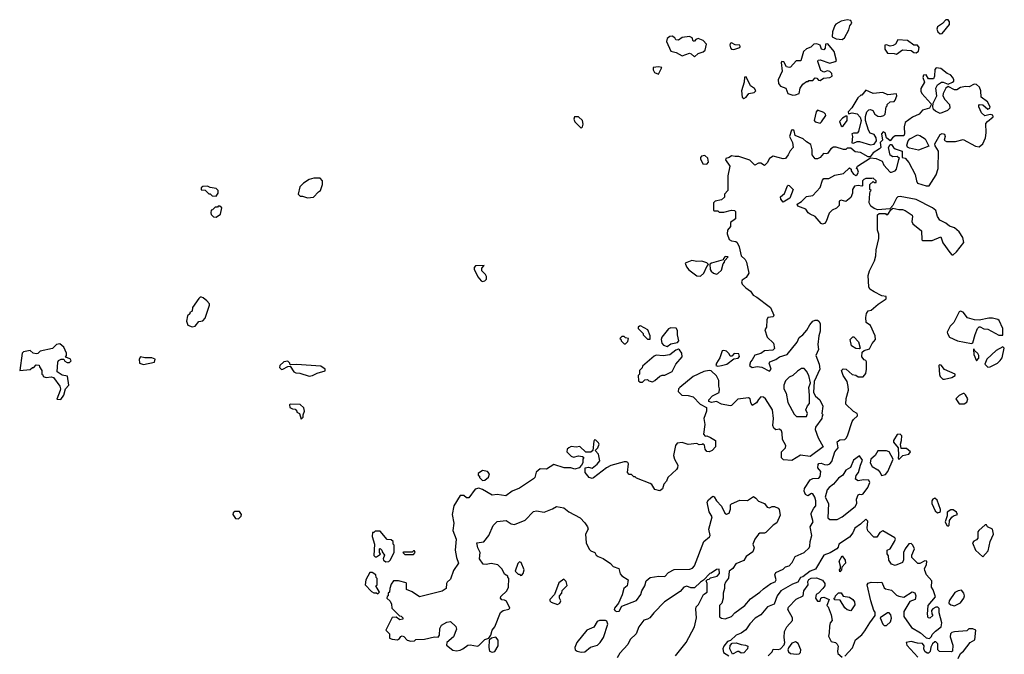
# Model space of a CAD drawing. Extents: x 2219101 to 2444320, y 201258 to 358766.
# Tile 326 of 349: x 2391490 to 2399480, y 307639 to 312793. Entities that reach past the tile are written whole.
import ezdxf

# ---------------------------------------------------------------- set-up
doc = ezdxf.new("R2010")
doc.units = 0

msp = doc.modelspace()

# ---------------------------------------------------------------- linework, layer by layer
at = {"layer": '0CON10XD'}
for points in [[(2398165, 312633.3), (2398183.6, 312646.4), (2398219.6, 312710.5), (2398227.5, 312742.5), (2398242.5, 312765), (2398235, 312787.5), (2398205, 312792.5), (2398155, 312780), (2398113.4, 312756.6), (2398105.8, 312745), (2398086.7, 312695), (2398082.5, 312655), (2398115, 312637.5), (2398165, 312633.3)], [(2398958.3, 312678.3), (2398975, 312680), (2399034, 312755), (2399036.2, 312775), (2399025, 312793.3), (2399005, 312791.2), (2398978.2, 312761.8), (2398936.7, 312735), (2398933.8, 312715), (2398940, 312695), (2398958.3, 312678.3)], [(2396965, 312491.2), (2396995, 312519.2), (2397037.6, 312532.4), (2397053.8, 312545), (2397062.5, 312595), (2397037.5, 312625), (2396995, 312640), (2396977, 312633), (2396965, 312620), (2396955, 312620), (2396946.4, 312646.4), (2396925, 312656.7), (2396865, 312647.5), (2396835, 312627.5), (2396815, 312630), (2396807.5, 312645), (2396785, 312660), (2396765, 312656.7), (2396745, 312641.2), (2396737.5, 312615), (2396775, 312537.5), (2396815.9, 312525.9), (2396865, 312500), (2396925, 312520.4), (2396940, 312515), (2396965, 312491.2)], [(2397285, 312552.2), (2397333, 312567), (2397337.5, 312575), (2397332.5, 312585), (2397295, 312588.6), (2397265, 312604), (2397255, 312600), (2397251.4, 312585), (2397257.5, 312565), (2397265, 312554.3), (2397285, 312552.2)], [(2397765, 312181.2), (2397785, 312183.3), (2397816.4, 312193.6), (2397823, 312237), (2397845, 312270), (2397875, 312290), (2397888.3, 312291.7), (2397895, 312300), (2397925, 312300), (2397945, 312320), (2397958.3, 312318.3), (2397971.7, 312301.7), (2397985, 312300), (2398013, 312317), (2398065, 312323.3), (2398082.5, 312335), (2398080, 312355), (2398065, 312373.3), (2398045, 312376.7), (2398015, 312367.5), (2397991.7, 312381.7), (2397967.5, 312455), (2397970, 312465), (2397985, 312468), (2398065, 312440), (2398107, 312453), (2398117, 312463), (2398100, 312535), (2398047, 312597), (2398030, 312595), (2398027, 312563), (2398015, 312547.5), (2397997.5, 312555), (2397987, 312587), (2397957.7, 312597.7), (2397935, 312593.8), (2397910.4, 312569.5), (2397875, 312555.8), (2397851.2, 312535), (2397830, 312460), (2397790.3, 312459.7), (2397745, 312407.5), (2397735, 312404), (2397711.2, 312411.2), (2397690.7, 312450.7), (2397675, 312452.5), (2397670, 312445), (2397676.1, 312373.9), (2397644.3, 312305.7), (2397648, 312275), (2397663.4, 312253.4), (2397706.2, 312236.2), (2397722.7, 312192.7), (2397765, 312181.2)], [(2398605, 312513.3), (2398655, 312547.5), (2398725, 312542.5), (2398746.4, 312526.4), (2398765, 312523.8), (2398785, 312537.5), (2398788, 312568), (2398776.7, 312586.7), (2398745, 312587.5), (2398695, 312623.3), (2398615, 312630), (2398597.5, 312595), (2398577.7, 312582.3), (2398555, 312577.5), (2398525, 312590), (2398510, 312585), (2398510, 312555), (2398531.7, 312521.7), (2398585, 312520), (2398605, 312513.3)], [(2396675, 312350), (2396700, 312405), (2396675, 312411.2), (2396630, 312405), (2396630, 312385), (2396642.5, 312365), (2396675, 312350)], [(2395065, 307674.3), (2395087.3, 307682.7), (2395125.8, 307714.2), (2395145, 307717.5), (2395205, 307706.7), (2395215, 307710), (2395265, 307760), (2395298.3, 307771.7), (2395312.5, 307795), (2395323.9, 307836.1), (2395346.2, 307863.8), (2395391.7, 307978.3), (2395414.1, 307995.9), (2395460, 308005), (2395466.7, 308015), (2395440, 308070), (2395425, 308080), (2395403, 308083), (2395392.5, 308095), (2395395, 308110), (2395443.3, 308155), (2395456.4, 308183.6), (2395460, 308255), (2395450, 308265), (2395450, 308275), (2395425, 308290), (2395405, 308330), (2395370, 308365), (2395315, 308376.7), (2395275, 308367.5), (2395250.7, 308370.7), (2395220, 308415), (2395227.5, 308465), (2395207.5, 308505), (2395200, 308545), (2395255.9, 308554.1), (2395297, 308603), (2395332.5, 308685), (2395365, 308717.5), (2395436.4, 308726.4), (2395479.3, 308699.3), (2395506.4, 308693.6), (2395590.7, 308729.3), (2395659.7, 308800.3), (2395685, 308804.2), (2395745, 308792.5), (2395815, 308820), (2395845, 308838.8), (2395905, 308830), (2395945, 308797.5), (2396037.7, 308747.7), (2396077.3, 308707.3), (2396098.8, 308675), (2396103.3, 308655), (2396082.5, 308615), (2396086, 308545), (2396112.2, 308492.2), (2396125, 308480), (2396157.1, 308467.1), (2396168.8, 308445), (2396183, 308433), (2396225, 308418), (2396285, 308376.7), (2396305, 308353.3), (2396352.5, 308335), (2396364, 308294), (2396376.1, 308276.1), (2396427.5, 308245), (2396420, 308195), (2396392.5, 308175), (2396378, 308122), (2396350, 308055), (2396316.7, 308015), (2396313.3, 308003.3), (2396321.2, 307991.2), (2396335, 307986.7), (2396355, 307990), (2396375, 308030), (2396495, 308076.2), (2396531.2, 308125), (2396538.8, 308155), (2396563.8, 308195), (2396572.5, 308235), (2396605, 308264), (2396676.4, 308273.6), (2396725, 308272), (2396755, 308303.3), (2396801.2, 308328.8), (2396928.3, 308331.7), (2396950.7, 308339.3), (2396965, 308357.5), (2397042.5, 308555), (2397087.7, 308592.3), (2397093.8, 308605), (2397083.2, 308656.8), (2397110, 308755), (2397085, 308797.5), (2397070, 308875), (2397080, 308895), (2397115, 308922.5), (2397125, 308917.5), (2397143.3, 308885), (2397185, 308842.5), (2397213.3, 308785), (2397225, 308777.5), (2397246.7, 308785), (2397257, 308817), (2397257, 308853), (2397265, 308862.5), (2397335, 308890), (2397395, 308889.2), (2397445, 308920), (2397465, 308908.8), (2397485, 308882), (2397533, 308863), (2397555, 308833.3), (2397575, 308830), (2397595, 308840), (2397615, 308838.8), (2397645, 308826), (2397654, 308815), (2397660.9, 308769.1), (2397633, 308707), (2397605, 308688.8), (2397545, 308628.8), (2397535, 308623.8), (2397495.8, 308624.2), (2397485, 308614), (2397456, 308575), (2397440, 308535), (2397448.8, 308505), (2397438.3, 308471.7), (2397385, 308433.3), (2397365, 308401.2), (2397302.5, 308375), (2397277.5, 308335), (2397246.2, 308313.8), (2397242.3, 308257.7), (2397216.7, 308225), (2397210, 308205), (2397210, 308175), (2397197.5, 308135), (2397198.8, 308095), (2397187.5, 308055), (2397170, 308035), (2397170, 307945), (2397185, 307933.3), (2397215, 307927.5), (2397265, 307945.8), (2397293.1, 307976.9), (2397373.1, 308035), (2397419.6, 308090.5), (2397495.7, 308144.3), (2397525, 308172.1), (2397586.7, 308213.3), (2397621.8, 308228.2), (2397629.6, 308245), (2397616.9, 308285), (2397625.6, 308304.4), (2397685, 308331.4), (2397705, 308348.9), (2397735, 308357.3), (2397757.8, 308385), (2397782, 308435), (2397855.7, 308465), (2397896.1, 308503.9), (2397903, 308517), (2397904.2, 308555.8), (2397917.5, 308605), (2397903.3, 308675), (2397928.8, 308715), (2397913.8, 308773.8), (2397913, 308787), (2397933, 308827), (2397950, 308845), (2397950, 308885), (2397942, 308915), (2397925, 308943.8), (2397915, 308945.6), (2397885, 308927.5), (2397866.9, 308936.9), (2397855.7, 308965), (2397859.2, 308985), (2397904.2, 309055.8), (2397925, 309066), (2397975, 309071.2), (2397985, 309082.5), (2397990, 309125), (2397967.5, 309155), (2397968.3, 309181.7), (2397975, 309190), (2397995, 309192.5), (2398020, 309180), (2398045, 309178.8), (2398065, 309186.7), (2398081.2, 309205), (2398105.7, 309285), (2398130.6, 309315), (2398124.3, 309365.7), (2398145, 309380.8), (2398185, 309383.8), (2398195.7, 309394.3), (2398208, 309415), (2398245, 309530), (2398255, 309547.5), (2398287.5, 309575), (2398290, 309585), (2398286.4, 309596.4), (2398255, 309610), (2398195, 309670), (2398197, 309717), (2398216.2, 309783.8), (2398214, 309815), (2398206, 309856), (2398173.3, 309905), (2398160, 309945), (2398172.9, 309957.1), (2398195.6, 309955.6), (2398245, 309912.5), (2398276.4, 309906.4), (2398295, 309892.5), (2398335, 309892.5), (2398355, 309920), (2398362.9, 309955), (2398361.2, 310015), (2398356.7, 310025), (2398341.9, 310031.9), (2398324.3, 310055), (2398327.5, 310092.5), (2398343, 310107), (2398385, 310120), (2398406.4, 310163.6), (2398433.8, 310195), (2398431.2, 310225), (2398395, 310310), (2398360, 310335), (2398357.5, 310375), (2398363, 310407), (2398375, 310430), (2398400, 310435), (2398455.9, 310484.1), (2398522.5, 310525), (2398520, 310545), (2398485, 310551.2), (2398423, 310583), (2398390, 310605), (2398380, 310625), (2398374.1, 310715.9), (2398386.7, 310755), (2398426.7, 310835), (2398436.7, 310875), (2398440, 310925), (2398462.5, 311015), (2398461.7, 311051.7), (2398450, 311085), (2398451.7, 311208.3), (2398465, 311220), (2398515, 311220), (2398521.7, 311211.7), (2398535, 311210), (2398560, 311250), (2398575, 311262.5), (2398625, 311250.5), (2398655, 311251.4), (2398675, 311243.1), (2398732, 311205), (2398736.2, 311195), (2398730, 311155), (2398737.5, 311135), (2398808.3, 311078.3), (2398810, 311005), (2398815, 311000), (2398895, 311000), (2398965, 311030), (2398981.7, 310981.7), (2399038.3, 310901.7), (2399055, 310882.5), (2399065, 310882.5), (2399093, 310907), (2399152.5, 310985), (2399143.3, 311025), (2399115, 311070), (2399075, 311103.3), (2399035, 311116.2), (2399005, 311140), (2398955.8, 311165.8), (2398936.7, 311195), (2398925, 311242.5), (2398897.5, 311265), (2398765, 311333.3), (2398635, 311357.5), (2398616.4, 311353.6), (2398605, 311343.3), (2398576, 311284), (2398551.7, 311258.3), (2398455, 311250), (2398425, 311260), (2398397.9, 311277.9), (2398382, 311305), (2398387.5, 311382.5), (2398391.7, 311398.3), (2398400, 311405), (2398390, 311415), (2398390, 311455), (2398415, 311480), (2398425, 311470), (2398440, 311470), (2398440, 311485), (2398415, 311507.5), (2398405, 311502.5), (2398355, 311502.5), (2398340, 311495), (2398330, 311485), (2398330, 311445), (2398325, 311440), (2398295, 311447.5), (2398265, 311440), (2398247.5, 311415), (2398247.5, 311385), (2398235, 311350), (2398195, 311317.5), (2398155, 311326.7), (2398140.7, 311319.3), (2398140, 311285), (2398118.3, 311261.7), (2398084.2, 311245.8), (2398058.3, 311221.7), (2398034, 311155), (2398021.2, 311138.8), (2398005, 311134), (2397995, 311138.8), (2397945.8, 311195.8), (2397904, 311214), (2397887.5, 311225), (2397870, 311255), (2397805, 311280), (2397800, 311295), (2397835, 311317.5), (2397875, 311357.5), (2397927.5, 311365), (2397985, 311430), (2398005, 311490), (2398015, 311502.5), (2398055, 311502.5), (2398105, 311530), (2398175, 311543.3), (2398225, 311590), (2398238.3, 311578.3), (2398237.5, 311565), (2398255, 311537.5), (2398275, 311526.7), (2398286.7, 311535), (2398296.1, 311553.9), (2398288.3, 311578.3), (2398280, 311585), (2398287.5, 311605), (2398395, 311672.5), (2398440, 311665), (2398490, 311645), (2398501.2, 311611.2), (2398555, 311556.2), (2398565, 311553.8), (2398593.3, 311565), (2398605, 311580), (2398623, 311657), (2398630, 311665), (2398611.7, 311681.7), (2398575, 311680), (2398554, 311694), (2398541.2, 311755), (2398555, 311780), (2398565, 311780), (2398580, 311755), (2398595, 311743.8), (2398650, 311725), (2398650, 311675), (2398675, 311667.5), (2398704.2, 311634.2), (2398757.5, 311535), (2398766.2, 311485), (2398776.4, 311466.4), (2398845, 311443.3), (2398870, 311445), (2398927, 311533), (2398942.5, 311585), (2398946.7, 311725), (2398919.3, 311769.3), (2398916.7, 311785), (2398958.3, 311861.7), (2398975, 311868.8), (2398995, 311862.5), (2399001.2, 311845), (2398992.5, 311815), (2399010, 311805), (2399085, 311803.8), (2399145, 311820), (2399247.5, 311765), (2399275, 311760), (2399305, 311784), (2399327.5, 311835), (2399333.5, 311875), (2399330, 311950), (2399342.5, 311967.5), (2399390, 312005), (2399387.1, 312017.1), (2399365, 312023.8), (2399323, 312013), (2399295, 312037.5), (2399273.3, 312085), (2399273, 312097), (2399280, 312105), (2399305, 312102.5), (2399345, 312066.2), (2399363.3, 312075), (2399365.8, 312085), (2399343.8, 312125), (2399293.3, 312165), (2399289.4, 312215), (2399277.5, 312245), (2399255, 312265.8), (2399235, 312270), (2399195, 312247.5), (2399165, 312250), (2399125, 312242.5), (2399095, 312222.5), (2399075, 312222.5), (2399025, 312250), (2399005, 312237.5), (2398982.5, 312195), (2398981.2, 312175), (2398998, 312145), (2399034, 312105), (2399038, 312075), (2399020, 312055), (2398958.8, 312031.2), (2398920.3, 312050.3), (2398906.7, 312065), (2398900, 312085), (2398902.5, 312115), (2398932.5, 312175), (2398923, 312237), (2398937, 312263), (2398970, 312285), (2398985, 312286.7), (2399025, 312270), (2399060, 312285), (2399070, 312295), (2399070, 312305), (2399062.5, 312325), (2399042.5, 312345), (2399016, 312356), (2398965, 312395.8), (2398926.7, 312403.3), (2398915, 312390), (2398912.5, 312335), (2398905, 312312.5), (2398865, 312312.5), (2398846.4, 312346.4), (2398825, 312342.5), (2398820, 312325), (2398833.3, 312285), (2398802, 312235), (2398802.3, 312212.3), (2398810, 312195), (2398883.9, 312113.9), (2398887, 312103), (2398874, 312076), (2398815, 312057.5), (2398790, 312025), (2398735, 312001.2), (2398675, 311957.5), (2398667.1, 311922.9), (2398671.4, 311865), (2398665, 311851.2), (2398595, 311851.2), (2398572.5, 311835), (2398555, 311810), (2398523.6, 311833.6), (2398512.5, 311875), (2398498.3, 311881.7), (2398482.5, 311865), (2398492.5, 311815), (2398472.5, 311795), (2398477.5, 311755), (2398467.5, 311745), (2398415, 311711.2), (2398391.7, 311678.3), (2398375, 311680), (2398314.3, 311715.7)], [(2397365, 312152.5), (2397385.8, 312164.2), (2397406.2, 312193.8), (2397448.8, 312201.2), (2397463.8, 312215), (2397452, 312235), (2397420, 312255), (2397385, 312330), (2397373, 312327), (2397368.8, 312285), (2397347.5, 312215), (2397353.3, 312165), (2397365, 312152.5)], [(2398395, 311776.7), (2398425, 311783.3), (2398441.7, 311808.3), (2398440, 311835), (2398425, 311860), (2398391.7, 311871.7), (2398377.5, 311895), (2398354, 311975), (2398354.2, 312005.8), (2398364, 312045), (2398379.6, 312060.5), (2398395, 312063.8), (2398412.5, 312055), (2398430, 312025), (2398455, 312008.8), (2398475, 312006.7), (2398502.5, 312015), (2398512.5, 312025), (2398520, 312085), (2398530, 312095), (2398530, 312105), (2398553, 312127), (2398585, 312130), (2398595, 312140), (2398607.5, 312175), (2398605, 312190), (2398535, 312182.5), (2398495, 312202.5), (2398415, 312192.5), (2398355, 312220), (2398325, 312180), (2398315, 312180), (2398291.7, 312158.3), (2398243, 312077), (2398212.5, 312045), (2398215, 312030), (2398245, 312037.5), (2398285, 312028), (2398311.1, 312001.1), (2398317.5, 311975), (2398296.1, 311883.9), (2398285, 311872.5), (2398255, 311872.5), (2398243.3, 311865), (2398247.5, 311845), (2398243.8, 311793.8), (2398255, 311790), (2398285, 311803.3), (2398305, 311803.8), (2398395, 311776.7)], [(2397985, 311953.3), (2397997.1, 311962.9), (2398031.2, 312015), (2398030, 312025), (2398015, 312040), (2397965, 312057.5), (2397953.8, 312045), (2397937.5, 311975), (2397945, 311963.3), (2397985, 311953.3)], [(2398165, 311926.7), (2398175, 311933.3), (2398205.7, 311974.3), (2398205, 312010), (2398195, 312010), (2398167, 311993), (2398143.3, 311966.7), (2398155, 311930), (2398165, 311926.7)], [(2396045, 311912.5), (2396057, 311923), (2396062.5, 311945), (2396057.5, 311975), (2396025, 312003.3), (2395992.5, 312005), (2395986.7, 311985), (2395993.8, 311965), (2396045, 311912.5)], [(2398314.3, 311715.7), (2398270, 311720), (2398235, 311750), (2398205, 311750), (2398195, 311740), (2398175, 311740), (2398115, 311758.6), (2398095, 311758.8), (2398072.5, 311745), (2398045, 311707.5), (2398035, 311703.3), (2398013, 311707), (2397985, 311673.3), (2397965, 311663.3), (2397945, 311663.3), (2397920, 311695), (2397921.1, 311735), (2397910.4, 311780.5), (2397875, 311800), (2397847.5, 311825), (2397782, 311852), (2397775, 311890), (2397765, 311900), (2397752.5, 311895), (2397737.5, 311845), (2397762.5, 311795), (2397767.5, 311755), (2397741.7, 311728.3), (2397726.7, 311695), (2397703.9, 311666.1), (2397685, 311663.8), (2397605, 311684.2), (2397573.3, 311665), (2397555, 311630), (2397535, 311610), (2397505, 311627.5), (2397485, 311627.5), (2397455, 311612.5), (2397415, 311652.5), (2397325, 311683.3), (2397295, 311681.2), (2397265, 311688.8), (2397246.1, 311673.9), (2397220, 311665), (2397217.5, 311655), (2397252.5, 311605), (2397236.7, 311525), (2397237.5, 311405), (2397210, 311375), (2397208.3, 311351.7), (2397185, 311330), (2397135, 311320), (2397120, 311305), (2397120, 311245), (2397125, 311240), (2397155, 311240), (2397165, 311230), (2397205, 311230), (2397265, 311247.5), (2397290, 311245), (2397300, 311235), (2397300, 311175), (2397257.5, 311145), (2397257, 311113), (2397233.3, 311085), (2397230, 311055), (2397247, 311007), (2397265, 310997.5), (2397301.7, 310991.7), (2397313, 310983), (2397329.3, 310949.3), (2397343.3, 310875), (2397377.5, 310845), (2397386.7, 310825), (2397407.5, 310735), (2397385, 310700), (2397351.7, 310678.3), (2397347.5, 310665), (2397353.3, 310645), (2397382.5, 310615), (2397419.3, 310589.3), (2397442.5, 310555), (2397470.7, 310540.7), (2397572.5, 310465), (2397582.5, 310455), (2397610, 310395), (2397605, 310380), (2397560, 310375), (2397552.5, 310355), (2397550, 310295), (2397537.5, 310275), (2397556.2, 310215), (2397607.5, 310167.5), (2397615, 310122.5), (2397601.7, 310108.3), (2397535, 310103.8), (2397505, 310082.5), (2397455, 310067.5), (2397435, 310030), (2397420, 310015), (2397412.5, 309985), (2397435, 309967.5), (2397475, 309977.5), (2397512.3, 309972.3), (2397575, 309940), (2397587.5, 309955), (2397572.5, 310005), (2397577.5, 310015), (2397625, 310034), (2397656.7, 310055), (2397717.5, 310075), (2397799.2, 310175), (2397816.6, 310213.4), (2397846.3, 310233.7), (2397878.5, 310271.5), (2397900.8, 310315), (2397925, 310345.8), (2397945, 310354), (2397965, 310353.3), (2397975.8, 310345.8), (2397986, 310325), (2397985.7, 310265), (2397974.3, 310225), (2397968, 310155), (2397972.9, 310115), (2397951.9, 310065), (2397978.1, 309995), (2397984, 309955), (2397937.5, 309855), (2397932.5, 309765), (2397947, 309737), (2397982.5, 309705), (2398006.7, 309655), (2398000, 309595), (2398010, 309585), (2398002.5, 309577.5), (2398000, 309555), (2397948.8, 309485), (2397944, 309465), (2397968.7, 309398.7), (2398010, 309325), (2397905, 309246.7), (2397825, 309257.1), (2397755, 309214), (2397688.3, 309218.3), (2397672.5, 309235), (2397673, 309283), (2397705, 309317.5), (2397706.2, 309335), (2397680, 309385), (2397677.5, 309435), (2397670.8, 309455), (2397655, 309466.9), (2397625, 309462.5), (2397610, 309475), (2397602, 309498), (2397606.2, 309555), (2397598, 309625), (2397543, 309713), (2397525, 309727.5), (2397505, 309730), (2397485, 309710), (2397469.3, 309680.7), (2397435, 309660), (2397422.5, 309685), (2397417.5, 309715), (2397405, 309722.5), (2397318.3, 309711.7), (2397265, 309660), (2397255, 309657.5), (2397185, 309671.2), (2397145, 309691.2), (2397105, 309683.3), (2397083.6, 309693.6), (2397082.5, 309705), (2397112.3, 309737.7), (2397166.7, 309765), (2397170, 309795), (2397163, 309817), (2397163, 309863), (2397145, 309900), (2397100.7, 309940.7), (2397085, 309943.8), (2397042.5, 309935), (2396954.6, 309895.4), (2396846.7, 309805), (2396836.7, 309795), (2396833.8, 309775), (2396863, 309743), (2396915, 309742.5), (2396955, 309730), (2397011.7, 309671.7), (2397062.5, 309645), (2397063.3, 309615), (2397041.2, 309555), (2397048.8, 309505), (2397038.3, 309428.3), (2397051.7, 309411.7), (2397065, 309412.5), (2397095, 309400), (2397136.1, 309376.1), (2397137.5, 309325), (2397110, 309295), (2397085, 309283.8), (2397065, 309287.5), (2397052.5, 309305), (2397047, 309337), (2397035, 309350), (2397027, 309343), (2397005, 309340), (2396985, 309352.5), (2396915, 309343.3), (2396865, 309360), (2396825, 309353.3), (2396811.2, 309335), (2396796.7, 309255), (2396804, 309225), (2396830, 309175), (2396827.5, 309155), (2396819.3, 309140.7), (2396750, 309075), (2396737.5, 309045), (2396718.3, 309021.7), (2396705.7, 308984.3), (2396685, 308966.7), (2396645, 308977.5), (2396619.3, 309019.3), (2396607, 309027), (2396495, 309070), (2396485, 309080), (2396475, 309080), (2396455, 309100), (2396435, 309100), (2396422.5, 309115), (2396430, 309185), (2396425, 309197.5), (2396415, 309202.5), (2396395, 309202.5), (2396286.4, 309173.6), (2396252.5, 309155), (2396147.7, 309072.3), (2396135, 309066.7), (2396112.5, 309075), (2396077.5, 309115), (2396080, 309155), (2396105, 309160), (2396135, 309152.5), (2396175, 309182.5), (2396198.3, 309211.7), (2396186.7, 309265), (2396160, 309295), (2396182.5, 309315), (2396193.3, 309345), (2396187.7, 309357.7), (2396165, 309377.5), (2396155, 309380), (2396148.3, 309371.7), (2396140, 309295), (2396125, 309280), (2396085, 309280), (2396035, 309327.5), (2396005, 309322.5), (2395965, 309327.5), (2395945, 309317.5), (2395932.5, 309305), (2395930, 309285), (2395965, 309247.5), (2395985, 309240), (2396025, 309252.5), (2396057, 309247), (2396068.3, 309238.3), (2396060, 309225), (2396060, 309195), (2396050, 309175), (2396030, 309155), (2395995, 309143.3), (2395963, 309153), (2395907, 309153), (2395825, 309181.2), (2395765, 309142.5), (2395713, 309147), (2395681.7, 309118.3), (2395670, 309075), (2395660, 309065), (2395545, 308987.5), (2395486.7, 308965), (2395435, 308926.7), (2395365, 308936.7), (2395325, 308931.2), (2395245, 308978.8), (2395215, 308987.5), (2395185, 308980), (2395135, 308910), (2395115, 308910), (2395095, 308930), (2395065, 308930), (2395013.3, 308845), (2394998.8, 308775), (2395012, 308705), (2395004, 308645), (2395031.2, 308575), (2395023.8, 308485), (2395033.3, 308425), (2395051.7, 308378.3), (2395010.4, 308319.5), (2394985, 308250), (2394960, 308225), (2394952.5, 308215), (2394950, 308175), (2394917, 308153), (2394735, 308107.5), (2394675, 308147.5), (2394630, 308165), (2394630, 308215), (2394625, 308220), (2394565, 308236.7), (2394523.6, 308236.4), (2394505, 308210), (2394492.5, 308175), (2394490, 308145), (2394480, 308135), (2394480, 308115), (2394471.7, 308108.3), (2394470, 308095), (2394495, 308070), (2394507, 308047), (2394510, 308015), (2394571.7, 307951.7), (2394585, 307950), (2394600, 307935), (2394600, 307925), (2394575, 307920), (2394545, 307940), (2394511.7, 307938.3), (2394462.5, 307835), (2394490, 307805), (2394491.7, 307771.7), (2394513, 307763), (2394555, 307757.5), (2394573, 307767), (2394582.5, 307785), (2394595, 307790), (2394607.5, 307785), (2394635, 307753.3), (2394665, 307747.5), (2394695, 307750), (2394705, 307760), (2394775, 307762.5), (2394855, 307782.5), (2394885, 307780), (2394896.4, 307793.6), (2394900.7, 307849.3), (2394912.5, 307875), (2394955, 307900), (2394985, 307906.7), (2395030, 307865), (2395033.8, 307845), (2395009.7, 307780.3), (2394957.5, 307735), (2394952.5, 307715), (2395005, 307673.3), (2395035, 307668.8), (2395065, 307674.3)], [(2398785, 311734), (2398710.4, 311750.5), (2398695, 311757.5), (2398688.8, 311775), (2398700.4, 311809.5), (2398713.3, 311825), (2398775, 311858.8), (2398795, 311854), (2398837, 311827), (2398866.7, 311765), (2398785, 311734)], [(2397065, 311620), (2397080, 311635), (2397075, 311670), (2397049.3, 311689.3), (2397022.5, 311685), (2397013.3, 311675), (2397013.6, 311663.6), (2397033, 311623), (2397065, 311620)], [(2393825, 311347.5), (2393875, 311352.5), (2393913.6, 311396.4), (2393930, 311405), (2393937, 311423), (2393947.5, 311455), (2393947.5, 311485), (2393927, 311507), (2393877, 311507), (2393840, 311495), (2393793.9, 311466.1), (2393762.5, 311435), (2393750, 311375), (2393765, 311360), (2393785, 311360), (2393825, 311347.5)], [(2393085, 311360), (2393100, 311385), (2393100, 311405), (2393085, 311422.5), (2393035, 311430), (2393015, 311440), (2392975, 311437.5), (2392961.7, 311428.3), (2392961.7, 311411.7), (2392995, 311410), (2393025, 311380), (2393035, 311380), (2393053, 311363), (2393085, 311360)], [(2397685, 311312.5), (2397666.7, 311335), (2397663.3, 311355), (2397697, 311383), (2397720, 311445), (2397725, 311450), (2397735, 311447.5), (2397767.5, 311415), (2397740, 311345), (2397685, 311312.5)], [(2393085, 311190), (2393120, 311215), (2393130, 311265), (2393115, 311280), (2393101.7, 311278.3), (2393095, 311270), (2393075, 311270), (2393055, 311250), (2393043, 311247), (2393040, 311225), (2393045, 311210), (2393061.7, 311191.7), (2393085, 311190)], [(2397015, 310711.2), (2397042.5, 310735), (2397065, 310790), (2397080, 310805), (2397065, 310820), (2397025, 310832.5), (2396985, 310830), (2396945, 310836.7), (2396890, 310815), (2396900, 310785), (2396921.2, 310761.2), (2396984.1, 310714.1), (2397015, 310711.2)], [(2397145, 310727.5), (2397155, 310732.5), (2397185, 310760), (2397198.3, 310811.7), (2397210, 310825), (2397211.7, 310838.3), (2397238.3, 310868.3), (2397215, 310870), (2397200, 310855), (2397198.3, 310841.7), (2397103, 310817), (2397091.7, 310808.3), (2397092.5, 310765), (2397100.7, 310750.7), (2397120, 310735), (2397145, 310727.5)], [(2395245, 310667.5), (2395265, 310672.5), (2395277.5, 310685), (2395277, 310707), (2395270, 310725), (2395240, 310755), (2395240, 310775), (2395258.3, 310798.3), (2395190, 310795), (2395178.3, 310781.7), (2395178.3, 310768.3), (2395207.5, 310705), (2395235, 310672.5), (2395245, 310667.5)], [(2392889.3, 310299.3), (2392915, 310303.3), (2392945, 310342.5), (2392975, 310347.5), (2392995, 310370), (2393030, 310475), (2393030, 310485), (2393009.3, 310509.3), (2392980, 310535), (2392965, 310540), (2392955, 310540), (2392945, 310530), (2392893, 310457), (2392890, 310425), (2392870, 310415), (2392870, 310405), (2392853, 310387), (2392842.5, 310345), (2392855, 310312.5), (2392889.3, 310299.3)], [(2399215, 310162.5), (2399225, 310170), (2399243.6, 310236.4), (2399262.5, 310285), (2399275, 310300), (2399285, 310300), (2399313, 310283), (2399345, 310280), (2399435, 310230), (2399468.3, 310231.7), (2399467.5, 310285), (2399439.3, 310349.3), (2399428.8, 310358.8), (2399385, 310370), (2399355, 310370), (2399275, 310352.5), (2399237, 310357), (2399181.7, 310371.7), (2399145, 310417.5), (2399125, 310425.8), (2399115, 310421.2), (2399071.2, 310335), (2399041.2, 310305), (2399016.2, 310255), (2399018, 310245), (2399036.2, 310215), (2399100, 310185), (2399215, 310162.5)], [(2396605, 310200), (2396606.7, 310225), (2396587.5, 310275), (2396527, 310307), (2396520, 310305), (2396510, 310295), (2396510, 310285), (2396550, 310245), (2396550, 310235), (2396585, 310200), (2396605, 310200)], [(2396745, 310140), (2396775, 310160), (2396827, 310173), (2396840, 310185), (2396827.5, 310235), (2396829.3, 310269.3), (2396817, 310287), (2396775, 310290), (2396755, 310282.5), (2396701.2, 310215), (2396696.7, 310195), (2396700, 310165), (2396715, 310150), (2396745, 310140)], [(2396405, 310160), (2396425, 310180), (2396430, 310205), (2396405, 310210), (2396395, 310220), (2396375, 310220), (2396360, 310205), (2396368.3, 310198.3), (2396370, 310185), (2396395, 310160), (2396405, 310160)], [(2398305, 310120), (2398275, 310122.5), (2398240, 310145), (2398230, 310195), (2398251.7, 310218.3), (2398258.3, 310218.3), (2398297, 310177), (2398310, 310125), (2398305, 310120)], [(2391825, 309710), (2391847.5, 309745), (2391862.5, 309795), (2391890, 309825), (2391878.3, 309898.3), (2391835, 309907.5), (2391793, 309933), (2391798.3, 310011.7), (2391803.6, 310026.4), (2391827, 310037), (2391847.5, 310037.5), (2391855, 310020), (2391875, 310010), (2391895, 310010), (2391907.5, 310022.5), (2391898.3, 310038.3), (2391861.7, 310051.7), (2391870, 310065), (2391870, 310085), (2391847.5, 310135), (2391815, 310160), (2391790, 310155), (2391757, 310123), (2391655, 310102.5), (2391636.4, 310083.6), (2391625, 310080), (2391600, 310085), (2391575, 310107.5), (2391520, 310095), (2391510, 310085), (2391490, 309945), (2391575, 309952.5), (2391595, 309970), (2391605, 309970), (2391625, 309990), (2391648.3, 309988.3), (2391650, 309975), (2391670, 309945), (2391670, 309915), (2391678.3, 309908.3), (2391680, 309895), (2391705, 309887.5), (2391745, 309893.3), (2391765, 309887.5), (2391816.2, 309816.2), (2391822.5, 309795), (2391819.3, 309780.7), (2391792.5, 309712.5), (2391825, 309710)], [(2396545, 309850), (2396561.7, 309868.3), (2396585, 309870), (2396595, 309860), (2396625, 309852.5), (2396645, 309862.5), (2396685, 309897.5), (2396703.6, 309906.4), (2396725, 309907.5), (2396785, 309937.5), (2396814.2, 309995.8), (2396865.8, 310055), (2396863.8, 310085), (2396845, 310112.5), (2396835, 310117.5), (2396815, 310110), (2396765, 310072.5), (2396713, 310063), (2396655, 310067.5), (2396638.3, 310061.7), (2396545, 309980), (2396540, 309965), (2396520, 309945), (2396520, 309915), (2396510, 309905), (2396511.7, 309861.7), (2396525, 309850), (2396545, 309850)], [(2397155, 309980), (2397185, 309983.8), (2397227.5, 309995), (2397285, 310040), (2397320, 310045), (2397331.7, 310058.3), (2397325, 310080), (2397288.3, 310081.7), (2397268.3, 310061.7), (2397255, 310060), (2397248.3, 310078.3), (2397225, 310100), (2397205, 310107.5), (2397190, 310105), (2397171.7, 310048.3), (2397143.3, 310005), (2397140, 309985), (2397155, 309980)], [(2399255, 310022.5), (2399272.5, 310045), (2399272.5, 310065), (2399265, 310082.5), (2399237.5, 310107.5), (2399235, 310120), (2399230, 310115), (2399234, 310075), (2399255, 310022.5)], [(2399345, 309971.2), (2399365, 309973.8), (2399425, 310003.3), (2399447.5, 310025), (2399461.7, 310048.3), (2399480, 310125), (2399467.5, 310137.5), (2399415, 310106.7), (2399338.8, 310035), (2399322.5, 309995), (2399345, 309971.2)], [(2392495, 309993.3), (2392585, 310012.5), (2392590, 310035), (2392563, 310047), (2392505, 310047.5), (2392470, 310055), (2392460, 310035), (2392463.3, 310005), (2392495, 309993.3)], [(2393838.3, 309898.3), (2393865, 309902.5), (2393905, 309922.5), (2393968.3, 309941.7), (2393970, 309955), (2393935, 309980), (2393735, 309993.3), (2393685, 309990), (2393682.5, 310005), (2393665, 310020), (2393634.1, 310015.9), (2393600, 309985), (2393598.3, 309968.3), (2393613.6, 309953.6), (2393625, 309953.8), (2393665, 309977.5), (2393685, 309980), (2393713.6, 309933.6), (2393730, 309925), (2393763, 309923), (2393838.3, 309898.3)], [(2397875, 309570), (2397882.5, 309595), (2397870, 309625), (2397883, 309657), (2397900, 309675), (2397900, 309745), (2397892.5, 309805), (2397907.5, 309845), (2397892.5, 309905), (2397875, 309940), (2397855, 309960), (2397835, 309960), (2397800.7, 309939.3), (2397765, 309902.5), (2397735, 309890), (2397705, 309860), (2397690, 309825), (2397690, 309795), (2397709.3, 309759.3), (2397724.1, 309684.1), (2397775, 309590), (2397795, 309570), (2397875, 309570)], [(2398995, 309873.3), (2399055, 309887.5), (2399080, 309905), (2399080, 309915), (2398995, 309952.5), (2398966.4, 309986.4), (2398955, 309990), (2398950, 309985), (2398953, 309913), (2398960, 309895), (2398980, 309875), (2398995, 309873.3)], [(2399115, 309672.5), (2399155, 309674.4), (2399175, 309686), (2399184.2, 309715), (2399165, 309747.5), (2399155, 309757.5), (2399145, 309757.5), (2399115, 309742.5), (2399087.5, 309715), (2399115, 309672.5)], [(2393775, 309550), (2393790, 309565), (2393790, 309585), (2393802.5, 309615), (2393795, 309640), (2393765, 309667.5), (2393685, 309670), (2393680, 309665), (2393682.5, 309645), (2393703, 309633), (2393725, 309630), (2393740, 309615), (2393740, 309605), (2393760, 309595), (2393775, 309550)], [(2398625, 309222.5), (2398656.2, 309253.8), (2398703.9, 309266.1), (2398720, 309285), (2398685, 309310), (2398641.7, 309311.7), (2398637.5, 309345), (2398647, 309377), (2398647.5, 309415), (2398635, 309427.5), (2398610, 309425), (2398580, 309375), (2398581.7, 309361.7), (2398620, 309315), (2398622.5, 309255), (2398617.5, 309235), (2398625, 309222.5)], [(2398063.6, 308733.6), (2398125, 308734.4), (2398165, 308755.7), (2398270, 308840), (2398284.6, 308865), (2398281.8, 308898.2), (2398295, 308933.3), (2398305, 308938.8), (2398325, 308936), (2398335, 308942.5), (2398373.8, 308995), (2398387.5, 309035), (2398380, 309055), (2398337, 309057), (2398295, 309047.5), (2398273, 309063), (2398278.3, 309091.7), (2398297.5, 309115), (2398312.5, 309175), (2398330, 309215), (2398305, 309250), (2398255, 309216.7), (2398233, 309157), (2398194.1, 309135.9), (2398170, 309095), (2398135, 309070), (2398095, 309020), (2398057.5, 308995), (2398043.3, 308975), (2398026.7, 308915), (2398053.6, 308863.6), (2398048.3, 308748.3), (2398063.6, 308733.6)], [(2398482.5, 309092.5), (2398495, 309093.3), (2398515, 309100), (2398535, 309123.8), (2398577.5, 309225), (2398545, 309282.5), (2398525, 309292.5), (2398455, 309292.5), (2398432.5, 309255), (2398397.5, 309225), (2398392.5, 309195), (2398407.5, 309165), (2398455, 309136.7), (2398473.3, 309115), (2398482.5, 309092.5)], [(2395245, 309050), (2395265, 309053.3), (2395295, 309077.5), (2395303.3, 309105), (2395285, 309123.3), (2395245, 309132.5), (2395211.7, 309108.3), (2395210, 309095), (2395220, 309085), (2395220, 309075), (2395245, 309050)], [(2398938.3, 308788.3), (2398955, 308792.5), (2398961.7, 308798.3), (2398962.5, 308815), (2398935, 308890), (2398915, 308907.5), (2398900.7, 308899.3), (2398892.5, 308885), (2398893, 308863), (2398920, 308805), (2398938.3, 308788.3)], [(2393265, 308740), (2393288.3, 308761.7), (2393290, 308775), (2393275, 308800), (2393235, 308800), (2393221.7, 308788.3), (2393220, 308775), (2393241.7, 308741.7), (2393265, 308740)], [(2398185, 307623.8), (2398248.3, 307691.7), (2398273.6, 307756.4), (2398325, 307797.5), (2398349.3, 307830.7), (2398387.5, 307895), (2398432.5, 307955), (2398431.7, 307981.7), (2398422.5, 307995), (2398397.5, 308075), (2398367.5, 308205), (2398375, 308217.5), (2398400, 308225), (2398455, 308222), (2398485, 308226.7), (2398505, 308180), (2398515, 308170), (2398565, 308160), (2398605, 308120), (2398625, 308112.5), (2398665, 308103.3), (2398733, 308147), (2398755, 308137.5), (2398763.3, 308115), (2398756.7, 308085), (2398712.7, 308067.3), (2398664.2, 307985.8), (2398665, 307947.5), (2398727, 307857), (2398800, 307815), (2398845, 307772.5), (2398871.7, 307768.3), (2398890, 307785), (2398895, 307800), (2398921.7, 307828.3), (2398966.4, 307863.6), (2398973.3, 307895), (2398952.5, 307975), (2398951.7, 308011.7), (2398941.7, 308021.7), (2398925, 308022.5), (2398900.7, 308009.3), (2398890, 307995), (2398891.7, 307968.3), (2398900, 307955), (2398877, 307933), (2398862.5, 307935), (2398857.5, 307965), (2398863.3, 308035), (2398922.5, 308105), (2398903.6, 308163.6), (2398890, 308185), (2398892.5, 308235), (2398847.5, 308285), (2398835, 308320), (2398832.5, 308335), (2398847.5, 308365), (2398850, 308395), (2398835, 308397.5), (2398795, 308376.7), (2398777, 308377), (2398730, 308425), (2398730, 308445), (2398750, 308495), (2398737, 308527), (2398725, 308540), (2398704.3, 308535.7), (2398674.4, 308495.6), (2398663.3, 308465), (2398663, 308407), (2398652.5, 308385), (2398595, 308360), (2398565, 308371.2), (2398544, 308405), (2398539.3, 308439.3), (2398530, 308455), (2398530, 308485), (2398553, 308497), (2398590, 308555), (2398596.2, 308575), (2398591.2, 308585), (2398495, 308642.5), (2398470.7, 308629.3), (2398445, 308590), (2398421.7, 308591.7), (2398373, 308643), (2398367.5, 308665), (2398371.7, 308721.7), (2398355, 308736.7), (2398314.1, 308695.9), (2398267.5, 308665), (2398250, 308625), (2398225, 308590), (2398137.5, 308535), (2398131.7, 308508.3), (2398120, 308495), (2398067, 308463), (2398015, 308443.3), (2397948.3, 308331.7), (2397903.3, 308315), (2397845, 308267.5), (2397825, 308262.5), (2397804, 308226), (2397761.2, 308208.8), (2397665.6, 308155), (2397636, 308115), (2397612, 308048), (2397557.5, 308025), (2397505, 307961.2), (2397458.3, 307931.7), (2397414.3, 307885.7), (2397382.7, 307837.3), (2397345, 307810), (2397303.3, 307795), (2397258, 307752), (2397235, 307742.5), (2397203.3, 307705), (2397196.7, 307685), (2397202.5, 307655), (2397245, 307627.5)], [(2399025, 308680), (2399031.7, 308688.3), (2399036.2, 308725), (2399055, 308752.5), (2399066.4, 308763.6), (2399100, 308775), (2399092.5, 308795), (2399065, 308812.5), (2399045, 308812.5), (2399017.5, 308795), (2399016.4, 308763.6), (2398998.8, 308715), (2399012.5, 308685), (2399025, 308680)], [(2399305, 308430), (2399350.3, 308479.7), (2399365.7, 308555), (2399392.5, 308615), (2399383.8, 308655), (2399342.5, 308675), (2399335, 308690), (2399325, 308690), (2399273.3, 308645), (2399266.4, 308633.6), (2399265, 308583.3), (2399255, 308568.8), (2399231.7, 308558.3), (2399222.5, 308545), (2399247.5, 308485), (2399305, 308430)], [(2394460.7, 308390.7), (2394485, 308392.5), (2394497.5, 308405), (2394530, 308465), (2394530, 308525), (2394520, 308535), (2394520, 308555), (2394505, 308570), (2394471.7, 308571.7), (2394415, 308640), (2394375, 308640), (2394365, 308630), (2394351.7, 308628.3), (2394350, 308595), (2394370, 308535), (2394363, 308443), (2394375, 308430), (2394385, 308430), (2394418.3, 308451.7), (2394410, 308465), (2394410, 308495), (2394415, 308500), (2394430, 308485), (2394431.7, 308471.7), (2394450, 308445), (2394440, 308415), (2394443, 308403), (2394460.7, 308390.7)], [(2394685, 308450), (2394700, 308465), (2394695, 308480), (2394685, 308480), (2394675, 308470), (2394605, 308470), (2394600, 308465), (2394615, 308450), (2394685, 308450)], [(2398145, 308310), (2398142.5, 308325), (2398150, 308335), (2398150, 308355), (2398140, 308395), (2398165, 308440), (2398187.5, 308405), (2398191.7, 308378.3), (2398161.7, 308348.3), (2398157.5, 308325), (2398145, 308310)], [(2395555, 308280), (2395565, 308282.5), (2395576.7, 308295), (2395582.5, 308325), (2395560, 308385), (2395545, 308390), (2395533, 308377), (2395510, 308315), (2395535, 308290), (2395545, 308290), (2395555, 308280)], [(2394395, 308130), (2394410, 308145), (2394380, 308195), (2394390, 308205), (2394390, 308255), (2394383, 308263), (2394380, 308285), (2394350, 308305), (2394330, 308305), (2394298.8, 308245), (2394294.1, 308204.1), (2394345, 308150), (2394365, 308140), (2394385, 308140), (2394395, 308130)], [(2396811.7, 307628.3), (2396897.5, 307735), (2396966.4, 307863.6), (2396983, 307937), (2396976.7, 308005), (2396980, 308025), (2396997.5, 308045), (2397040, 308125), (2397070, 308145), (2397067.5, 308215), (2397060, 308235), (2397071.7, 308248.3), (2397085, 308250), (2397095, 308260), (2397150, 308275), (2397167.5, 308295), (2397165, 308330), (2397145, 308327.5), (2397101.7, 308298.3), (2397090, 308295), (2397038.3, 308241.7), (2397013.6, 308226.4), (2396965, 308180), (2396935, 308180), (2396905, 308192.5), (2396880, 308185), (2396849.3, 308150.7), (2396722.5, 308065), (2396635, 307977.5), (2396602.5, 307935), (2396585.9, 307924.1), (2396553.6, 307916.4), (2396515, 307862.5), (2396492.5, 307805), (2396445, 307760), (2396425, 307720), (2396360.7, 307649.3), (2396339.3, 307610.7)], [(2397565, 307627.5), (2397595, 307660), (2397605, 307680), (2397645, 307677.5), (2397665, 307683.3), (2397693.6, 307716.4), (2397700, 307735), (2397693.3, 307775), (2397696, 307825), (2397715, 307862.5), (2397762.5, 307915), (2397760, 307935), (2397723, 308003), (2397728.3, 308021.7), (2397791.7, 308088.3), (2397847.5, 308115), (2397852.5, 308155), (2397887.5, 308205), (2397885, 308230), (2397893.3, 308246.7), (2397913, 308257), (2397955, 308260), (2398005, 308242.5), (2398022.5, 308215), (2398022.5, 308195), (2398007.5, 308175), (2397973, 308137), (2397952.5, 308125), (2397947.5, 308095), (2397965, 308070), (2397985, 308070), (2397990, 308095), (2397998.3, 308101.7), (2398015, 308102.5), (2398060, 308085), (2398040, 308035), (2398050, 308025), (2398075, 307960), (2398082.5, 307915), (2398067.5, 307895), (2398060.7, 307869.3), (2398060, 307815), (2398053, 307787), (2398075, 307742.5), (2398110, 307735), (2398125, 307722.5), (2398131.2, 307705), (2398126, 307665), (2398130, 307645), (2398165, 307616.2)], [(2395855, 308043.8), (2395872.5, 308055), (2395880, 308075), (2395870, 308095), (2395870, 308115), (2395890, 308135), (2395891.7, 308158.3), (2395931.7, 308198.3), (2395925, 308230), (2395905, 308250), (2395865, 308220), (2395830, 308125), (2395792.5, 308085), (2395792.5, 308075), (2395803.9, 308063.9), (2395855, 308043.8)], [(2398235, 307993.3), (2398205, 308000), (2398186.1, 308016.1), (2398148.3, 308078.3), (2398101.7, 308081.7), (2398100, 308095), (2398108.3, 308101.7), (2398110, 308115), (2398135, 308140), (2398155, 308137.5), (2398173, 308113), (2398225, 308103.3), (2398250, 308085), (2398263.3, 308065), (2398268.3, 308041.7), (2398235, 307993.3)], [(2399075, 308032.5), (2399125, 308057.5), (2399151.2, 308095), (2399156.2, 308115), (2399152.5, 308135), (2399131.7, 308161.7), (2399105, 308156.2), (2399078.8, 308141.2), (2399032.5, 308075), (2399030, 308055), (2399045, 308040), (2399075, 308032.5)], [(2398525, 307874), (2398555.8, 307904.2), (2398565.8, 307934.2), (2398559.6, 307959.5), (2398545, 307977.5), (2398533, 307977), (2398473.3, 307935), (2398495, 307883.8), (2398505, 307874.2), (2398525, 307874)], [(2396045, 307657.5), (2396075, 307660), (2396121.7, 307698.3), (2396180, 307715), (2396201.4, 307735), (2396227.5, 307775), (2396263.3, 307885), (2396255, 307907.5), (2396243, 307913), (2396195, 307913.8), (2396175, 307906.2), (2396149.3, 307860.7), (2396093.6, 307836.4), (2396012, 307735), (2395996.2, 307695), (2395997.5, 307675), (2396014.2, 307664.2), (2396045, 307657.5)], [(2395325, 307656.7), (2395345, 307663.3), (2395373, 307707), (2395372.5, 307755), (2395355, 307777.5), (2395318.3, 307771.7), (2395300, 307755), (2395297.5, 307695), (2395303.3, 307665), (2395325, 307656.7)], [(2399106.7, 307605), (2399123.3, 307645), (2399147.5, 307665), (2399203.6, 307736.4), (2399241.7, 307758.3), (2399250, 307835), (2399225, 307847.5), (2399193, 307847), (2399175, 307830), (2399075, 307822.5), (2399053.9, 307816.1), (2399042.5, 307805), (2399040.7, 307780.7), (2399062.5, 307715), (2399060, 307665), (2399051.7, 307658.3), (2398953, 307663), (2398940, 307675), (2398940, 307725), (2398925, 307740), (2398915, 307740), (2398897.5, 307725), (2398883.6, 307696.4), (2398878.8, 307661.2), (2398865, 307647.5), (2398855, 307647.5), (2398835, 307662.5), (2398826.7, 307685), (2398829.3, 307709.3), (2398815, 307727.5), (2398775, 307730), (2398725, 307743.3), (2398682.5, 307735), (2398690, 307715), (2398777.5, 307615)], [(2397275, 307640), (2397253.3, 307685), (2397255, 307710), (2397271.2, 307728.8), (2397305, 307732), (2397345, 307718), (2397380, 307715), (2397397.5, 307705), (2397396.7, 307685), (2397365, 307652), (2397345, 307648.8), (2397325, 307663.3), (2397315, 307663.3), (2397275, 307640)], [(2397795, 307640), (2397815, 307643.3), (2397826.7, 307655), (2397828.8, 307675), (2397808.3, 307728.3), (2397785, 307740), (2397755, 307730), (2397728.3, 307691.7), (2397722.5, 307675), (2397729.3, 307659.3), (2397745, 307646.7), (2397795, 307640)]]:
    msp.add_lwpolyline(points, dxfattribs=at)

doc.saveas('drawing.dxf')
